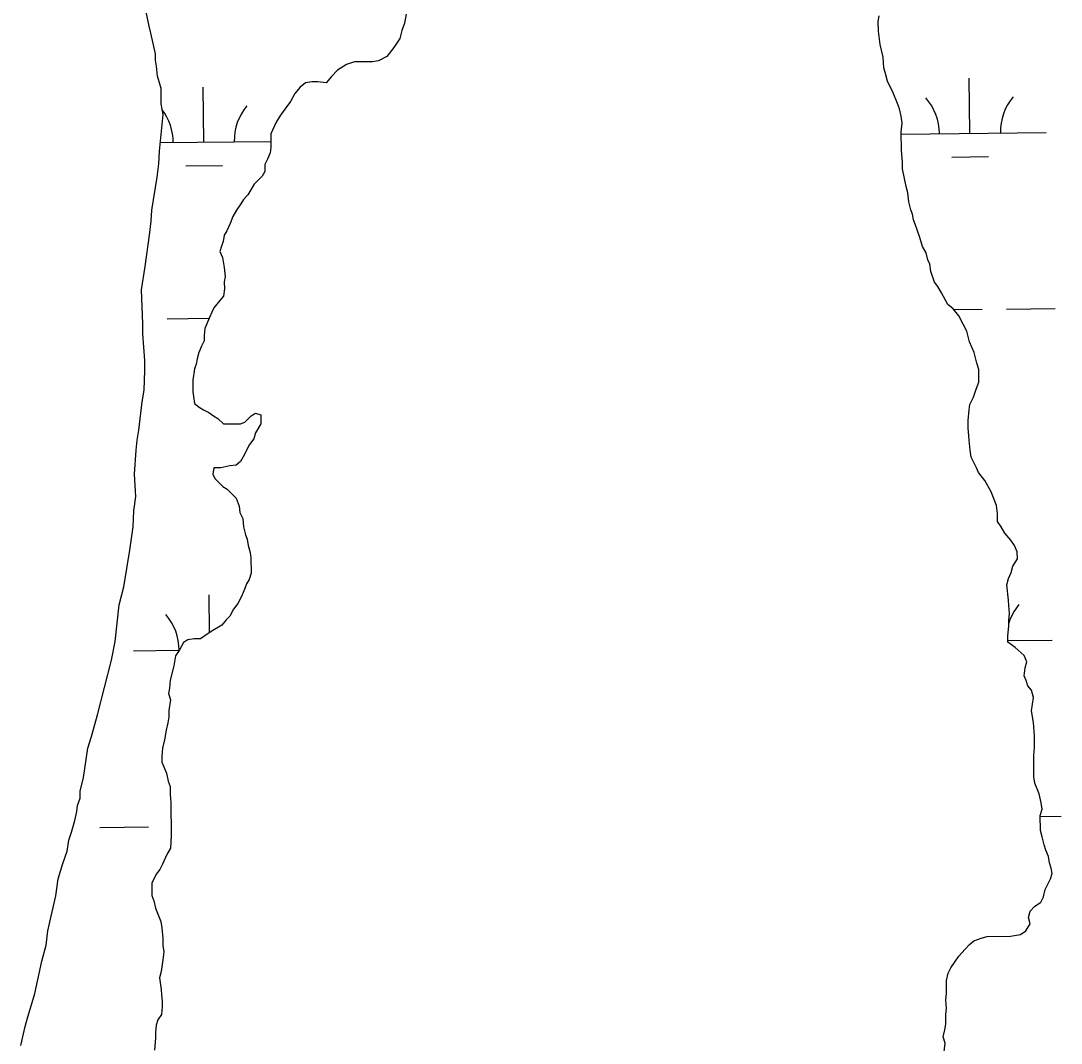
# Model space of a CAD drawing. Extents: x 3683613 to 3738215, y 469626 to 495384.
# Drawn here: x 3716263 to 3716944, y 480126 to 480796 of the extents above; entities that cross this region are included whole.
import ezdxf

# ---------------------------------------------------------------- set-up
doc = ezdxf.new("R2010")
doc.units = 0
doc.layers.add('V-TOPO-SHOR', color=7, linetype='Continuous')
doc.layers.add('V-WETL-SWMP', color=7, linetype='Continuous')

msp = doc.modelspace()

# ---------------------------------------------------------------- linework, layer by layer
at = {"layer": 'V-TOPO-SHOR'}
for points in [[(3716301.73, 480286.26), (3716301.7, 480290.95), (3716303.99, 480299.75), (3716306.81, 480319.1), (3716309.11, 480326.72), (3716313.13, 480340.81), (3716322.3, 480376.59), (3716324.57, 480388.91), (3716327.36, 480412.94), (3716330.22, 480424.67), (3716334.19, 480448.72), (3716336.44, 480463.96), (3716336.96, 480474.51), (3716338.08, 480483.89), (3716338.06, 480487.4), (3716337.41, 480498.53), (3716338.49, 480514.35), (3716339.04, 480520.8), (3716340.18, 480527.25), (3716342.41, 480546.01), (3716343.54, 480553.63), (3716344.05, 480566.52), (3716344.01, 480572.96), (3716342.74, 480590.53), (3716342.7, 480596.97), (3716341.99, 480619.23), (3716344.25, 480634.47), (3716347.06, 480654.99), (3716348.18, 480664.37), (3716348.72, 480671.41), (3716352.11, 480693.1), (3716353.23, 480701.89), (3716353.77, 480710.1), (3716355.98, 480734.13), (3716354.76, 480741.15), (3716354.71, 480751.11), (3716352.31, 480759.3), (3716351.69, 480765.74), (3716351.08, 480769.83), (3716351.06, 480773.93), (3716348.05, 480787.39), (3716346.85, 480792.07), (3716345.04, 480801.43)], [(3716515.23, 480799.82), (3716514.1, 480793.95), (3716512.37, 480789.25), (3716511.22, 480783.98), (3716507.16, 480778.09), (3716502.5, 480772.21)], [(3716931.2, 480283.18), (3716929.99, 480289.04), (3716927.02, 480296.05), (3716926.41, 480300.15), (3716926.33, 480314.21), (3716926.89, 480319.48), (3716926.85, 480327.1), (3716926.21, 480335.88), (3716924.99, 480343.49), (3716926.11, 480352.28), (3716924.92, 480356.96), (3716922.56, 480359.88), (3716921.36, 480363.38), (3716920.18, 480366.31), (3716920.73, 480371.58), (3716921.88, 480375.69), (3716920.1, 480379.78), (3716914.21, 480385.02), (3716909.5, 480388.51), (3716909.48, 480392.61), (3716910.03, 480399.05), (3716910.01, 480402.57), (3716910.57, 480407.26), (3716909.95, 480412.53), (3716909.93, 480416.04), (3716908.7, 480425.99), (3716909.85, 480430.1), (3716911.58, 480434.21), (3716912.73, 480438.32), (3716915.63, 480443.02), (3716915.61, 480447.71), (3716913.83, 480451.8), (3716911.46, 480455.3), (3716907.33, 480459.96), (3716904.97, 480464.05), (3716902.6, 480467.55), (3716902.57, 480472.82), (3716901.96, 480478.09), (3716898.39, 480486.86), (3716894.25, 480494.45), (3716890.12, 480499.7), (3716888.93, 480502.62), (3716885.37, 480509.63), (3716884.76, 480514.31), (3716884.14, 480520.75), (3716883.5, 480528.95), (3716883.48, 480533.64), (3716884.02, 480540.67), (3716884.59, 480544.19), (3716886.91, 480548.89), (3716888.63, 480554.17), (3716890.36, 480558.86), (3716890.32, 480567.07), (3716889.12, 480571.16), (3716887.32, 480578.18), (3716884.35, 480585.19), (3716882.56, 480592.21), (3716880.19, 480596.88), (3716877.23, 480602.14), (3716873.69, 480606.8), (3716870.15, 480609.71), (3716866.01, 480617.3), (3716863.64, 480621.39), (3716861.28, 480624.31), (3716858.9, 480631.32), (3716858.29, 480636.01), (3716857.1, 480638.93), (3716855.9, 480643.61), (3716853.53, 480647.7), (3716851.74, 480653.54), (3716848.76, 480662.31), (3716847.57, 480665.23), (3716846.97, 480668.75), (3716845.78, 480671.67), (3716844.58, 480676.93), (3716843.96, 480682.79), (3716842.76, 480686.88), (3716840.35, 480698.58), (3716840.33, 480702.68), (3716839.7, 480710.88), (3716839.63, 480722.6), (3716840.18, 480728.46), (3716839.57, 480733.14), (3716838.37, 480737.82), (3716837.18, 480741.33), (3716834.21, 480748.34), (3716830.65, 480755.94), (3716829.45, 480760.03), (3716828.25, 480764.71), (3716827.63, 480771.74), (3716825.82, 480779.93), (3716824.6, 480788.71), (3716824.56, 480795.15), (3716825.13, 480798.67)], [(3716502.5, 480772.21), (3716497.25, 480769.25), (3716493.15, 480768.64), (3716481.44, 480768.57), (3716476.17, 480766.79), (3716470.34, 480763.24), (3716466.26, 480759.11), (3716462.77, 480754.99), (3716457.49, 480755.55), (3716453.39, 480755.52), (3716449.3, 480754.91), (3716445.8, 480751.97), (3716442.31, 480747.85), (3716439.41, 480742.56), (3716436.5, 480738.44), (3716433.02, 480733.73), (3716430.11, 480729.03), (3716426.64, 480721.39), (3716426.69, 480712.61), (3716426.13, 480709.09), (3716424.39, 480704.98), (3716422.66, 480701.45), (3716422.68, 480696.77), (3716420.94, 480693.83), (3716415.7, 480688.53), (3716411.64, 480681.47), (3716408.73, 480678.53), (3716406.99, 480675.59), (3716404.08, 480671.47), (3716401.76, 480667.36), (3716400.03, 480662.66), (3716397.72, 480657.96), (3716395.98, 480655.02), (3716395.41, 480650.92), (3716394.26, 480647.98), (3716393.11, 480644.46), (3716394.89, 480640.37), (3716396.1, 480633.93), (3716396.72, 480628.08), (3716396.15, 480624.56), (3716396.18, 480619.87), (3716395.62, 480615.18), (3716393.29, 480612.24), (3716389.22, 480607.53), (3716388.06, 480604.6), (3716386.33, 480601.07), (3716383.44, 480594.03), (3716382.88, 480589.34), (3716382.9, 480585.82), (3716381.16, 480582.3), (3716379.43, 480578.18), (3716378.28, 480574.08), (3716377.72, 480570.56), (3716376.56, 480567.62), (3716375.43, 480560), (3716375.48, 480552.39), (3716376.69, 480544.78), (3716379.64, 480542.45), (3716382.58, 480540.71), (3716386.1, 480538.98), (3716389.04, 480536.65), (3716391.98, 480534.91), (3716395.52, 480531.41), (3716406.65, 480531.48), (3716409.57, 480532.67), (3716413.65, 480536.79), (3716416.56, 480538.56), (3716420.08, 480537.41), (3716420.12, 480531.55), (3716416.64, 480525.68), (3716415.49, 480521.57), (3716412.58, 480518.04), (3716408.53, 480509.81), (3716406.79, 480506.87), (3716403.87, 480504.51), (3716399.77, 480503.91), (3716393.92, 480502.7), (3716389.24, 480502.67), (3716388.68, 480498.57), (3716389.86, 480495.65), (3716395.17, 480490.41), (3716398.1, 480488.67), (3716404, 480482.84), (3716405.78, 480477.58), (3716406.39, 480473.48), (3716408.18, 480469.39), (3716408.79, 480464.12), (3716409.99, 480458.86), (3716411.18, 480455.93), (3716411.79, 480451.84), (3716412.99, 480447.16), (3716413.6, 480443.65), (3716413.65, 480433.69), (3716412.5, 480429.58), (3716410.76, 480426.64), (3716409.61, 480423.71), (3716407.3, 480418.42), (3716404.98, 480413.72), (3716402.07, 480410.19), (3716399.75, 480405.49), (3716397.43, 480403.13)], [(3716397.43, 480403.13), (3716394.52, 480399.6), (3716387.51, 480395.46), (3716383.43, 480392.51), (3716380.51, 480390.73), (3716376.41, 480390.71), (3716372.31, 480390.1), (3716369.39, 480388.33), (3716366.49, 480383.04), (3716364.17, 480379.51), (3716363.04, 480373.06), (3716360.75, 480363.67), (3716360.19, 480358.4), (3716359.63, 480354.88), (3716360.82, 480350.79), (3716359.69, 480343.75), (3716359.71, 480339.65), (3716359.15, 480335.54), (3716358.01, 480330.85), (3716356.87, 480324.4), (3716355.73, 480319.12), (3716355.18, 480313.85), (3716355.2, 480309.75), (3716358.17, 480302.73), (3716359.37, 480297.47), (3716360.56, 480293.96), (3716360.59, 480288.69), (3716361.21, 480283.42), (3716361.33, 480261.75), (3716360.79, 480253.54), (3716358.48, 480249.43), (3716355.58, 480242.97), (3716353.85, 480239.44), (3716351.52, 480236.5), (3716348.62, 480230.63), (3716348.67, 480222.42), (3716349.86, 480218.92), (3716351.06, 480214.24), (3716354.63, 480205.47), (3716355.24, 480201.37), (3716355.86, 480194.35), (3716355.89, 480189.66), (3716356.5, 480185.56), (3716355.94, 480180.29), (3716354.82, 480172.67), (3716353.67, 480168.56), (3716354.88, 480160.95), (3716354.9, 480157.44), (3716355.51, 480153.34), (3716355.53, 480149.82), (3716354.98, 480144.55), (3716352.66, 480141.02), (3716351.5, 480137.5), (3716350.95, 480132.81), (3716350.96, 480129.29), (3716350.43, 480121.09)], [(3716262.83, 480124.35), (3716265.68, 480136.67), (3716267.4, 480143.13), (3716269.71, 480150.17), (3716272, 480158.38), (3716276.57, 480179.5), (3716279.44, 480190.06), (3716280.55, 480199.44), (3716281.7, 480204.13), (3716285.69, 480222.32), (3716287.39, 480233.46), (3716290.26, 480243.43), (3716293.14, 480251.65), (3716294.27, 480258.68), (3716296, 480263.97), (3716298.3, 480271.6), (3716299.44, 480277.46), (3716300, 480281.57), (3716301.73, 480286.26)], [(3716867.14, 480114.69), (3716868.25, 480125.83), (3716867.06, 480129.92), (3716868.2, 480134.61), (3716868.77, 480138.13), (3716868.73, 480144.58), (3716869.29, 480148.68), (3716868.68, 480153.95), (3716869.23, 480158.64), (3716869.19, 480166.84), (3716870.33, 480171.53), (3716872.07, 480175.06), (3716874.97, 480179.17), (3716877.3, 480182.7), (3716881.37, 480187.41), (3716884.28, 480190.36), (3716887.2, 480192.72), (3716891.87, 480194.5), (3716895.97, 480195.7), (3716911.2, 480195.79), (3716917.64, 480196.99), (3716921.14, 480199.36), (3716924.04, 480204.06), (3716922.84, 480208.15), (3716923.99, 480212.26), (3716926.9, 480215.21), (3716930.99, 480218.16), (3716932.72, 480221.68), (3716933.87, 480226.38), (3716937.34, 480233.43), (3716938.49, 480236.95), (3716937.89, 480240.46), (3716936.7, 480243.97), (3716936.09, 480248.07), (3716934.31, 480252.16), (3716933.11, 480255.66), (3716931.91, 480260.93), (3716930.72, 480265.02), (3716930.66, 480274.98), (3716931.81, 480279.09), (3716931.2, 480283.18)]]:
    msp.add_lwpolyline(points, dxfattribs=at)
at = {"layer": 'V-WETL-SWMP'}
for p, q in [((3716884.56, 480721.86), (3716884.14, 480757.86)), ((3716382.68, 480716.02), (3716382.26, 480752.02)), ((3716839.63, 480721.34), (3716934.55, 480722.44)), ((3716354.28, 480715.69), (3716426.67, 480716.54)), ((3716872.74, 480706.29), (3716896.73, 480706.57)), ((3716370.86, 480700.45), (3716394.86, 480700.73)), ((3716874.07, 480606.3), (3716892.49, 480606.52)), ((3716908.49, 480606.7), (3716940.49, 480607.07)), ((3716342.6, 480600.12), (3716342.62, 480600.12)), ((3716358.62, 480600.3), (3716386.14, 480600.62)), ((3716386.42, 480394.67), (3716386.13, 480419.37)), ((3716909.5, 480389.46), (3716938.42, 480389.79)), ((3716336.56, 480382.79), (3716366.55, 480383.14)), ((3716930.66, 480274.26), (3716944.36, 480274.42)), ((3716314.49, 480267.09), (3716346.49, 480267.46))]:
    msp.add_line(p, q, dxfattribs=at)
for points in [[(3716301.73, 480286.26), (3716301.7, 480290.95), (3716303.99, 480299.75), (3716306.81, 480319.1), (3716309.11, 480326.72), (3716313.13, 480340.81), (3716322.3, 480376.59), (3716324.57, 480388.91), (3716327.36, 480412.94), (3716330.22, 480424.67), (3716334.19, 480448.72), (3716336.44, 480463.96), (3716336.96, 480474.51), (3716338.08, 480483.89), (3716338.06, 480487.4), (3716337.41, 480498.53), (3716338.49, 480514.35), (3716339.04, 480520.8), (3716340.18, 480527.25), (3716342.41, 480546.01), (3716343.54, 480553.63), (3716344.05, 480566.52), (3716344.01, 480572.96), (3716342.74, 480590.53), (3716342.7, 480596.97), (3716341.99, 480619.23), (3716344.25, 480634.47), (3716347.06, 480654.99), (3716348.18, 480664.37), (3716348.72, 480671.41), (3716352.11, 480693.1), (3716353.23, 480701.89), (3716353.77, 480710.1), (3716355.98, 480734.13), (3716354.76, 480741.15), (3716354.71, 480751.11), (3716352.31, 480759.3), (3716351.69, 480765.74), (3716351.08, 480769.83), (3716351.06, 480773.93), (3716348.05, 480787.39), (3716346.85, 480792.07), (3716345.04, 480801.43)], [(3716515.23, 480799.82), (3716514.1, 480793.95), (3716512.37, 480789.25), (3716511.22, 480783.98), (3716507.16, 480778.09), (3716502.5, 480772.21)], [(3716931.2, 480283.18), (3716929.99, 480289.04), (3716927.02, 480296.05), (3716926.41, 480300.15), (3716926.33, 480314.21), (3716926.89, 480319.48), (3716926.85, 480327.1), (3716926.21, 480335.88), (3716924.99, 480343.49), (3716926.11, 480352.28), (3716924.92, 480356.96), (3716922.56, 480359.88), (3716921.36, 480363.38), (3716920.18, 480366.31), (3716920.73, 480371.58), (3716921.88, 480375.69), (3716920.1, 480379.78), (3716914.21, 480385.02), (3716909.5, 480388.51), (3716909.48, 480392.61), (3716910.03, 480399.05), (3716910.01, 480402.57), (3716910.57, 480407.26), (3716909.95, 480412.53), (3716909.93, 480416.04), (3716908.7, 480425.99), (3716909.85, 480430.1), (3716911.58, 480434.21), (3716912.73, 480438.32), (3716915.63, 480443.02), (3716915.61, 480447.71), (3716913.83, 480451.8), (3716911.46, 480455.3), (3716907.33, 480459.96), (3716904.97, 480464.05), (3716902.6, 480467.55), (3716902.57, 480472.82), (3716901.96, 480478.09), (3716898.39, 480486.86), (3716894.25, 480494.45), (3716890.12, 480499.7), (3716888.93, 480502.62), (3716885.37, 480509.63), (3716884.76, 480514.31), (3716884.14, 480520.75), (3716883.5, 480528.95), (3716883.48, 480533.64), (3716884.02, 480540.67), (3716884.59, 480544.19), (3716886.91, 480548.89), (3716888.63, 480554.17), (3716890.36, 480558.86), (3716890.32, 480567.07), (3716889.12, 480571.16), (3716887.32, 480578.18), (3716884.35, 480585.19), (3716882.56, 480592.21), (3716880.19, 480596.88), (3716877.23, 480602.14), (3716873.69, 480606.8), (3716870.15, 480609.71), (3716866.01, 480617.3), (3716863.64, 480621.39), (3716861.28, 480624.31), (3716858.9, 480631.32), (3716858.29, 480636.01), (3716857.1, 480638.93), (3716855.9, 480643.61), (3716853.53, 480647.7), (3716851.74, 480653.54), (3716848.76, 480662.31), (3716847.57, 480665.23), (3716846.97, 480668.75), (3716845.78, 480671.67), (3716844.58, 480676.93), (3716843.96, 480682.79), (3716842.76, 480686.88), (3716840.35, 480698.58), (3716840.33, 480702.68), (3716839.7, 480710.88), (3716839.63, 480722.6), (3716840.18, 480728.46), (3716839.57, 480733.14), (3716838.37, 480737.82), (3716837.18, 480741.33), (3716834.21, 480748.34), (3716830.65, 480755.94), (3716829.45, 480760.03), (3716828.25, 480764.71), (3716827.63, 480771.74), (3716825.82, 480779.93), (3716824.6, 480788.71), (3716824.56, 480795.15), (3716825.13, 480798.67)], [(3716502.5, 480772.21), (3716497.25, 480769.25), (3716493.15, 480768.64), (3716481.44, 480768.57), (3716476.17, 480766.79), (3716470.34, 480763.24), (3716466.26, 480759.11), (3716462.77, 480754.99), (3716457.49, 480755.55), (3716453.39, 480755.52), (3716449.3, 480754.91), (3716445.8, 480751.97), (3716442.31, 480747.85), (3716439.41, 480742.56), (3716436.5, 480738.44), (3716433.02, 480733.73), (3716430.11, 480729.03), (3716426.64, 480721.39), (3716426.69, 480712.61), (3716426.13, 480709.09), (3716424.39, 480704.98), (3716422.66, 480701.45), (3716422.68, 480696.77), (3716420.94, 480693.83), (3716415.7, 480688.53), (3716411.64, 480681.47), (3716408.73, 480678.53), (3716406.99, 480675.59), (3716404.08, 480671.47), (3716401.76, 480667.36), (3716400.03, 480662.66), (3716397.72, 480657.96), (3716395.98, 480655.02), (3716395.41, 480650.92), (3716394.26, 480647.98), (3716393.11, 480644.46), (3716394.89, 480640.37), (3716396.1, 480633.93), (3716396.72, 480628.08), (3716396.15, 480624.56), (3716396.18, 480619.87), (3716395.62, 480615.18), (3716393.29, 480612.24), (3716389.22, 480607.53), (3716388.06, 480604.6), (3716386.33, 480601.07), (3716383.44, 480594.03), (3716382.88, 480589.34), (3716382.9, 480585.82), (3716381.16, 480582.3), (3716379.43, 480578.18), (3716378.28, 480574.08), (3716377.72, 480570.56), (3716376.56, 480567.62), (3716375.43, 480560), (3716375.48, 480552.39), (3716376.69, 480544.78), (3716379.64, 480542.45), (3716382.58, 480540.71), (3716386.1, 480538.98), (3716389.04, 480536.65), (3716391.98, 480534.91), (3716395.52, 480531.41), (3716406.65, 480531.48), (3716409.57, 480532.67), (3716413.65, 480536.79), (3716416.56, 480538.56), (3716420.08, 480537.41), (3716420.12, 480531.55), (3716416.64, 480525.68), (3716415.49, 480521.57), (3716412.58, 480518.04), (3716408.53, 480509.81), (3716406.79, 480506.87), (3716403.87, 480504.51), (3716399.77, 480503.91), (3716393.92, 480502.7), (3716389.24, 480502.67), (3716388.68, 480498.57), (3716389.86, 480495.65), (3716395.17, 480490.41), (3716398.1, 480488.67), (3716404, 480482.84), (3716405.78, 480477.58), (3716406.39, 480473.48), (3716408.18, 480469.39), (3716408.79, 480464.12), (3716409.99, 480458.86), (3716411.18, 480455.93), (3716411.79, 480451.84), (3716412.99, 480447.16), (3716413.6, 480443.65), (3716413.65, 480433.69), (3716412.5, 480429.58), (3716410.76, 480426.64), (3716409.61, 480423.71), (3716407.3, 480418.42), (3716404.98, 480413.72), (3716402.07, 480410.19), (3716399.75, 480405.49), (3716397.43, 480403.13)], [(3716397.43, 480403.13), (3716394.52, 480399.6), (3716387.51, 480395.46), (3716383.43, 480392.51), (3716380.51, 480390.73), (3716376.41, 480390.71), (3716372.31, 480390.1), (3716369.39, 480388.33), (3716366.49, 480383.04), (3716364.17, 480379.51), (3716363.04, 480373.06), (3716360.75, 480363.67), (3716360.19, 480358.4), (3716359.63, 480354.88), (3716360.82, 480350.79), (3716359.69, 480343.75), (3716359.71, 480339.65), (3716359.15, 480335.54), (3716358.01, 480330.85), (3716356.87, 480324.4), (3716355.73, 480319.12), (3716355.18, 480313.85), (3716355.2, 480309.75), (3716358.17, 480302.73), (3716359.37, 480297.47), (3716360.56, 480293.96), (3716360.59, 480288.69), (3716361.21, 480283.42), (3716361.33, 480261.75), (3716360.79, 480253.54), (3716358.48, 480249.43), (3716355.58, 480242.97), (3716353.85, 480239.44), (3716351.52, 480236.5), (3716348.62, 480230.63), (3716348.67, 480222.42), (3716349.86, 480218.92), (3716351.06, 480214.24), (3716354.63, 480205.47), (3716355.24, 480201.37), (3716355.86, 480194.35), (3716355.89, 480189.66), (3716356.5, 480185.56), (3716355.94, 480180.29), (3716354.82, 480172.67), (3716353.67, 480168.56), (3716354.88, 480160.95), (3716354.9, 480157.44), (3716355.51, 480153.34), (3716355.53, 480149.82), (3716354.98, 480144.55), (3716352.66, 480141.02), (3716351.5, 480137.5), (3716350.95, 480132.81), (3716350.96, 480129.29), (3716350.43, 480121.09)], [(3716262.83, 480124.35), (3716265.68, 480136.67), (3716267.4, 480143.13), (3716269.71, 480150.17), (3716272, 480158.38), (3716276.57, 480179.5), (3716279.44, 480190.06), (3716280.55, 480199.44), (3716281.7, 480204.13), (3716285.69, 480222.32), (3716287.39, 480233.46), (3716290.26, 480243.43), (3716293.14, 480251.65), (3716294.27, 480258.68), (3716296, 480263.97), (3716298.3, 480271.6), (3716299.44, 480277.46), (3716300, 480281.57), (3716301.73, 480286.26)], [(3716867.14, 480114.69), (3716868.25, 480125.83), (3716867.06, 480129.92), (3716868.2, 480134.61), (3716868.77, 480138.13), (3716868.73, 480144.58), (3716869.29, 480148.68), (3716868.68, 480153.95), (3716869.23, 480158.64), (3716869.19, 480166.84), (3716870.33, 480171.53), (3716872.07, 480175.06), (3716874.97, 480179.17), (3716877.3, 480182.7), (3716881.37, 480187.41), (3716884.28, 480190.36), (3716887.2, 480192.72), (3716891.87, 480194.5), (3716895.97, 480195.7), (3716911.2, 480195.79), (3716917.64, 480196.99), (3716921.14, 480199.36), (3716924.04, 480204.06), (3716922.84, 480208.15), (3716923.99, 480212.26), (3716926.9, 480215.21), (3716930.99, 480218.16), (3716932.72, 480221.68), (3716933.87, 480226.38), (3716937.34, 480233.43), (3716938.49, 480236.95), (3716937.89, 480240.46), (3716936.7, 480243.97), (3716936.09, 480248.07), (3716934.31, 480252.16), (3716933.11, 480255.66), (3716931.91, 480260.93), (3716930.72, 480265.02), (3716930.66, 480274.98), (3716931.81, 480279.09), (3716931.2, 480283.18)]]:
    msp.add_lwpolyline(points, dxfattribs=at)
for centre, start, end in [((3716829.31, 480721.7), 359.89486, 41.43852), ((3716939.79, 480722.98), 139.89486, 181.43852), ((3716327.44, 480715.86), 359.89486, 37.41162), ((3716437.92, 480717.14), 139.89486, 181.43852), ((3716943.66, 480390.33), 139.89486, 162.65346), ((3716331.31, 480383.2), 359.91486, 41.43852)]:
    msp.add_arc(centre, 35.25, start, end, dxfattribs=at)

doc.saveas('drawing.dxf')
